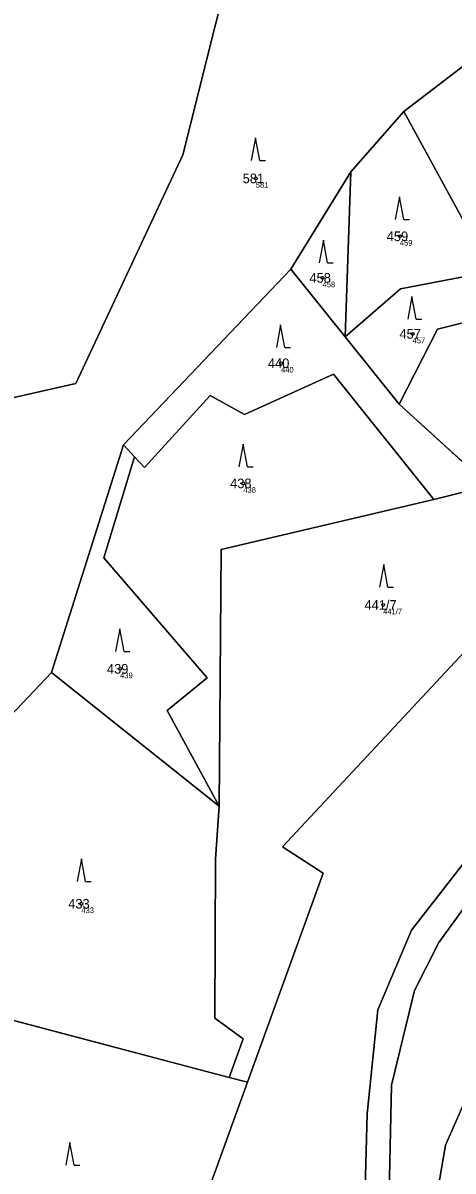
# Model space of a CAD drawing. Extents: x -554500 to -548272, y -1079733 to -1073730.
# Drawn here: x -551717.1 to -551641.1, y -1075724.9 to -1075521.8 of the extents above; entities that cross this region are included whole.
import ezdxf

# ---------------------------------------------------------------- set-up
doc = ezdxf.new("R2010")
doc.units = 0
for name, color, linetype in [('Definiční body', 7, 'Continuous'), ('Hranice parcel', 7, 'Continuous'), ('Parcelní čísla', 7, 'Continuous'), ('Polygon parcely', 7, 'Continuous'), ('Značky kultur', 7, 'Continuous')]:
    doc.layers.add(name, color=color, linetype=linetype)

msp = doc.modelspace()

# ---------------------------------------------------------------- linework, layer by layer
at = {"layer": 'Definiční body'}
for centre in [(-551675.93, -1075549.31994), (-551650.46, -1075559.55994), (-551664.13, -1075566.91994), (-551648.21, -1075576.81994), (-551671.47, -1075582.01994), (-551678.15, -1075603.27994), (-551653.42, -1075624.77994), (-551699.93, -1075636.08994), (-551706.78, -1075677.63994)]:
    msp.add_circle(centre, 0.25, dxfattribs=at)
at = {"layer": 'Hranice parcel'}
for p, q in [((-551616.94, -1075512.32), (-551649.75, -1075537.47)), ((-551649.75, -1075537.47), (-551659.13, -1075548.13)), ((-551634.33, -1075565.77), (-551649.75, -1075537.47)), ((-551659.13, -1075548.13), (-551669.74, -1075565.36)), ((-551660.13, -1075577.33), (-551659.13, -1075548.13)), ((-551669.74, -1075565.36), (-551699.35, -1075596.46)), ((-551660.13, -1075577.33), (-551669.74, -1075565.36)), ((-551650.56, -1075589.25), (-551660.13, -1075577.33)), ((-551634.75, -1075603.68), (-551650.56, -1075589.25)), ((-551699.35, -1075596.46), (-551712.09, -1075636.75)), ((-551697.38, -1075598.59), (-551699.35, -1075596.46)), ((-551644.48, -1075606.14), (-551634.75, -1075603.68)), ((-551682.42, -1075660.37), (-551712.09, -1075636.75)), ((-551680.63, -1075708.37), (-551738.87, -1075692.97)), ((-551684.35, -1075728.45), (-551677.4, -1075709.23)), ((-551677.4, -1075709.23), (-551680.63, -1075708.37))]:
    msp.add_line(p, q, dxfattribs=at)
for points in [[(-551908.78, -1075679.57), (-551845.13, -1075640.16), (-551774, -1075594.76), (-551761.67, -1075597.82), (-551707.78, -1075585.61), (-551688.86, -1075545.18), (-551671.35, -1075475.23)], [(-551634.33, -1075565.77), (-551650.34, -1075568.84), (-551660.13, -1075577.33)], [(-551650.56, -1075589.25), (-551643.78, -1075576.01), (-551628.95, -1075572.25)], [(-551644.48, -1075606.14), (-551662.18, -1075583.96), (-551677.92, -1075591.08), (-551684.02, -1075587.74), (-551695.64, -1075600.49), (-551697.38, -1075598.59)], [(-551697.38, -1075598.59), (-551702.8, -1075616.43), (-551684.53, -1075637.68), (-551691.59, -1075643.46), (-551682.42, -1075660.37)], [(-551682.42, -1075660.37), (-551682.06, -1075614.99), (-551644.48, -1075606.14)], [(-551602.58, -1075606.81), (-551634.94, -1075628.7), (-551671.23, -1075667.6), (-551664.02, -1075672.26), (-551677.4, -1075709.23)], [(-551587.91, -1075625.77), (-551594.43, -1075630.08), (-551608.2, -1075637.39), (-551625.4, -1075652.79), (-551648.43, -1075682.33), (-551654.36, -1075696.39), (-551656.22, -1075714.82), (-551656.78, -1075734.63), (-551655.54, -1075755.99)], [(-551585.38, -1075629.65), (-551608.75, -1075643.98), (-551622.11, -1075656.61), (-551628.14, -1075663.2), (-551643.57, -1075684.48), (-551647.9, -1075692.99), (-551651.95, -1075709.72), (-551652.68, -1075745.12)], [(-551712.09, -1075636.75), (-551720.31, -1075645.47), (-551729.75, -1075668.79)], [(-551643.77, -1075728.23), (-551642.39, -1075720.35), (-551630.63, -1075693.57), (-551623.73, -1075689.94), (-551613.7, -1075675.62), (-551597.79, -1075662.9), (-551583.64, -1075648.93), (-551575.78, -1075644.44)], [(-551680.63, -1075708.37), (-551678.15, -1075701.54), (-551683.19, -1075697.9), (-551683.07, -1075669.75), (-551682.42, -1075660.37)]]:
    msp.add_lwpolyline(points, dxfattribs=at)
at = {"layer": 'Polygon parcely'}
for points in [[(-551688.86, -1075545.18), (-551671.35, -1075475.23), (-551711.68, -1075472.96), (-551775.59, -1075475.01), (-551833.2, -1075475.57), (-551851.45, -1075477.28), (-551968.45, -1075587.37), (-551843.32, -1075592.1), (-551965.67, -1075685.39), (-551908.78, -1075679.57), (-551845.13, -1075640.16), (-551774, -1075594.76), (-551761.67, -1075597.82), (-551707.78, -1075585.61)], [(-551908.78, -1075679.57), (-551762.84, -1075664.65), (-551729.75, -1075668.79), (-551720.31, -1075645.47), (-551712.09, -1075636.75), (-551699.35, -1075596.46), (-551669.74, -1075565.36), (-551659.13, -1075548.13), (-551649.75, -1075537.47), (-551616.94, -1075512.32), (-551603.86, -1075489.16), (-551600.43, -1075483.34), (-551622.04, -1075477.44), (-551671.35, -1075475.23), (-551688.86, -1075545.18), (-551707.78, -1075585.61), (-551761.67, -1075597.82), (-551774, -1075594.76), (-551845.13, -1075640.16)], [(-551619.02, -1075552.73), (-551620.47, -1075536.97), (-551609.99, -1075526.19), (-551616.94, -1075512.32), (-551649.75, -1075537.47), (-551634.33, -1075565.77), (-551596.07, -1075565.58)], [(-551634.33, -1075565.77), (-551649.75, -1075537.47), (-551659.13, -1075548.13), (-551660.13, -1075577.33), (-551650.34, -1075568.84)], [(-551660.13, -1075577.33), (-551659.13, -1075548.13), (-551669.74, -1075565.36)], [(-551644.48, -1075606.14), (-551634.75, -1075603.68), (-551650.56, -1075589.25), (-551660.13, -1075577.33), (-551669.74, -1075565.36), (-551699.35, -1075596.46), (-551697.38, -1075598.59), (-551695.64, -1075600.49), (-551684.02, -1075587.74), (-551677.92, -1075591.08), (-551662.18, -1075583.96)], [(-551643.78, -1075576.01), (-551628.95, -1075572.25), (-551634.33, -1075565.77), (-551650.34, -1075568.84), (-551660.13, -1075577.33), (-551650.56, -1075589.25)], [(-551650.56, -1075589.25), (-551634.75, -1075603.68), (-551614.69, -1075591.16), (-551628.95, -1075572.25), (-551643.78, -1075576.01)], [(-551684.53, -1075637.68), (-551691.59, -1075643.46), (-551682.42, -1075660.37), (-551682.06, -1075614.99), (-551644.48, -1075606.14), (-551662.18, -1075583.96), (-551677.92, -1075591.08), (-551684.02, -1075587.74), (-551695.64, -1075600.49), (-551697.38, -1075598.59), (-551702.8, -1075616.43)], [(-551634.75, -1075603.68), (-551644.48, -1075606.14), (-551682.06, -1075614.99), (-551682.42, -1075660.37), (-551683.07, -1075669.75), (-551683.19, -1075697.9), (-551678.15, -1075701.54), (-551680.63, -1075708.37), (-551677.4, -1075709.23), (-551664.02, -1075672.26), (-551671.23, -1075667.6), (-551634.94, -1075628.7), (-551602.58, -1075606.81), (-551614.69, -1075591.16)], [(-551699.35, -1075596.46), (-551712.09, -1075636.75), (-551682.42, -1075660.37), (-551691.59, -1075643.46), (-551684.53, -1075637.68), (-551702.8, -1075616.43), (-551697.38, -1075598.59)], [(-551671.23, -1075667.6), (-551664.02, -1075672.26), (-551677.4, -1075709.23), (-551684.35, -1075728.45), (-551674.47, -1075729.79), (-551673.31, -1075736.33), (-551691.38, -1075747.87), (-551693.88, -1075754.77), (-551655.54, -1075755.99), (-551656.78, -1075734.63), (-551656.22, -1075714.82), (-551654.36, -1075696.39), (-551648.43, -1075682.33), (-551625.4, -1075652.79), (-551608.2, -1075637.39), (-551594.43, -1075630.08), (-551587.91, -1075625.77), (-551602.58, -1075606.81), (-551634.94, -1075628.7)], [(-551628.14, -1075663.2), (-551643.57, -1075684.48), (-551647.9, -1075692.99), (-551651.95, -1075709.72), (-551652.68, -1075745.12), (-551643.77, -1075728.23), (-551642.39, -1075720.35), (-551630.63, -1075693.57), (-551623.73, -1075689.94), (-551613.7, -1075675.62), (-551597.79, -1075662.9), (-551583.64, -1075648.93), (-551575.78, -1075644.44), (-551577.6, -1075641.64), (-551585.38, -1075629.65), (-551608.75, -1075643.98), (-551622.11, -1075656.61)], [(-551683.07, -1075669.75), (-551682.42, -1075660.37), (-551712.09, -1075636.75), (-551720.31, -1075645.47), (-551729.75, -1075668.79), (-551738.87, -1075692.97), (-551680.63, -1075708.37), (-551678.15, -1075701.54), (-551683.19, -1075697.9)], [(-551684.35, -1075728.45), (-551677.4, -1075709.23), (-551680.63, -1075708.37), (-551738.87, -1075692.97), (-551750.92, -1075698.18), (-551751.24, -1075715.19), (-551742.85, -1075720.91), (-551723.37, -1075716.29), (-551723.06, -1075720.09), (-551733.64, -1075722.68), (-551747.7, -1075734.4), (-551743.91, -1075740.29), (-551718.57, -1075753.94), (-551693.88, -1075754.77), (-551691.38, -1075747.87)]]:
    msp.add_lwpolyline(points, close=True, dxfattribs=at)
for points in [[(-551465.77, -1075533.69), (-551490.82, -1075551.95), (-551498.28, -1075559.77), (-551519.81, -1075594.93), (-551529.31, -1075593.53), (-551540.49, -1075594.12), (-551552.81, -1075606.86), (-551556.33, -1075638.76), (-551560.93, -1075642.63), (-551575.78, -1075644.44), (-551583.64, -1075648.93), (-551597.79, -1075662.9), (-551613.7, -1075675.62), (-551623.73, -1075689.94), (-551630.63, -1075693.57), (-551642.39, -1075720.35), (-551643.77, -1075728.23)], [(-551625.4, -1075652.79), (-551648.43, -1075682.33), (-551654.36, -1075696.39), (-551656.22, -1075714.82), (-551656.78, -1075734.63)], [(-551652.68, -1075745.12), (-551651.95, -1075709.72), (-551647.9, -1075692.99), (-551643.57, -1075684.48), (-551628.14, -1075663.2)]]:
    msp.add_lwpolyline(points, dxfattribs=at)
at = {"layer": 'Značky kultur'}
for p, q in [((-551675.99, -1075542.13), (-551676.74, -1075546.13)), ((-551675.24, -1075546.13), (-551675.99, -1075542.13)), ((-551675.24, -1075546.13), (-551674.244, -1075546.13)), ((-551650.53, -1075552.57), (-551651.28, -1075556.57)), ((-551649.78, -1075556.57), (-551650.53, -1075552.57)), ((-551649.78, -1075556.57), (-551648.784, -1075556.57)), ((-551663.99, -1075560.25), (-551664.74, -1075564.25)), ((-551663.24, -1075564.25), (-551663.99, -1075560.25)), ((-551663.24, -1075564.25), (-551662.244, -1075564.25)), ((-551648.32, -1075570.2), (-551649.07, -1075574.2)), ((-551647.57, -1075574.2), (-551648.32, -1075570.2)), ((-551647.57, -1075574.2), (-551646.574, -1075574.2)), ((-551671.55, -1075575.22), (-551672.3, -1075579.22)), ((-551670.8, -1075579.22), (-551671.55, -1075575.22)), ((-551670.8, -1075579.22), (-551669.804, -1075579.22)), ((-551678.17, -1075596.34), (-551678.92, -1075600.34)), ((-551677.42, -1075600.34), (-551678.17, -1075596.34)), ((-551677.42, -1075600.34), (-551676.424, -1075600.34)), ((-551653.32, -1075617.62), (-551654.07, -1075621.62)), ((-551652.57, -1075621.62), (-551653.32, -1075617.62)), ((-551652.57, -1075621.62), (-551651.574, -1075621.62)), ((-551699.97, -1075628.99), (-551700.72, -1075632.99)), ((-551699.22, -1075632.99), (-551699.97, -1075628.99)), ((-551699.22, -1075632.99), (-551698.224, -1075632.99)), ((-551706.78, -1075669.7), (-551707.53, -1075673.7)), ((-551706.03, -1075673.7), (-551706.78, -1075669.7)), ((-551706.03, -1075673.7), (-551705.034, -1075673.7)), ((-551708.79, -1075719.86), (-551709.54, -1075723.86)), ((-551708.04, -1075723.86), (-551708.79, -1075719.86)), ((-551708.04, -1075723.86), (-551707.044, -1075723.86))]:
    msp.add_line(p, q, dxfattribs=at)

# ---------------------------------------------------------------- texts
at = {"layer": 'Definiční body'}
for s, p in [('581', (-551675.93, -1075550.976)), ('459', (-551650.46, -1075561.216)), ('458', (-551664.13, -1075568.576)), ('457', (-551648.21, -1075578.476)), ('440', (-551671.47, -1075583.676)), ('438', (-551678.15, -1075604.936)), ('441/7', (-551653.42, -1075626.436)), ('439', (-551699.93, -1075637.746)), ('433', (-551706.78, -1075679.296))]:
    msp.add_text(s, height=0.999996, dxfattribs=at).set_placement(p)
at = {"layer": 'Parcelní čísla'}
for s, p in [('581', (-551678.255, -1075550.17)), ('459', (-551652.785, -1075560.41)), ('458', (-551666.455, -1075567.77)), ('457', (-551650.535, -1075577.67)), ('440', (-551673.795, -1075582.87)), ('438', (-551680.475, -1075604.13)), ('441/7', (-551656.718, -1075625.63)), ('439', (-551702.255, -1075636.94)), ('433', (-551709.105, -1075678.49))]:
    msp.add_text(s, height=1.699998, dxfattribs=at).set_placement(p)

doc.saveas('drawing.dxf')
